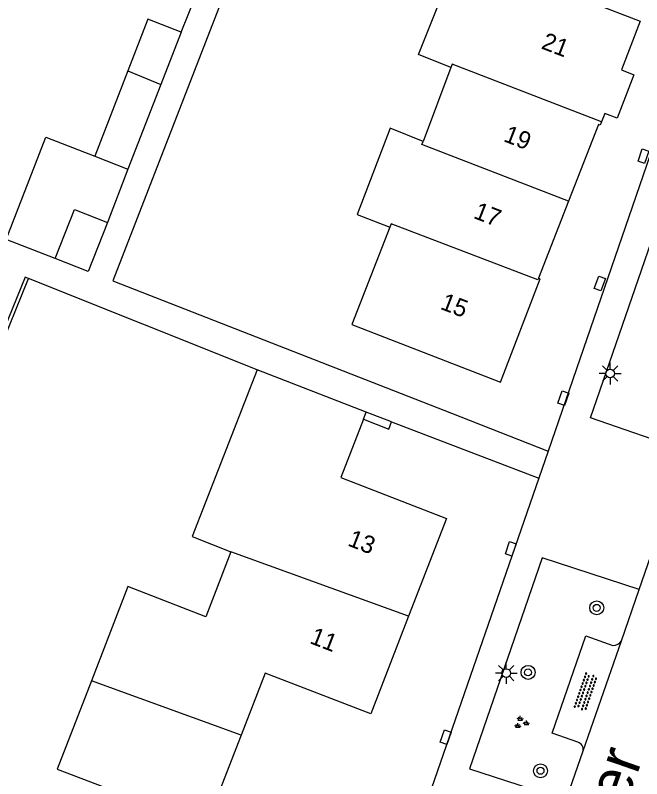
# Model space of a CAD drawing. Extents: x 136000 to 141014, y 402000 to 403500.
# Drawn here: x 138978.21 to 139014.08, y 402713.56 to 402757.28 of the extents above; entities that cross this region are included whole.
import ezdxf

# ---------------------------------------------------------------- set-up
doc = ezdxf.new("R2010")
doc.units = 0
for name, color, linetype in [('gg-afsc-erfafscheiding', 7, 'Continuous'), ('gg-afsc-muur', 7, 'Continuous'), ('gg-anno-huisnummerreeks BGT', 7, 'Continuous'), ('gg-anno-openbare ruimte label', 7, 'Continuous'), ('gg-bbg-bijgebouw', 7, 'Continuous'), ('gg-bbg-hoofdgebouw', 7, 'Continuous'), ('gg-bbg-luifel en loopbrug', 7, 'Continuous'), ('gg-bbg-tussenscheiding', 7, 'Continuous'), ('gg-knt-verharding', 7, 'Continuous'), ('gg-knt-verharding nz', 7, 'Continuous'), ('gt-symb-boom', 7, 'Continuous'), ('gt-symb-groenvak', 7, 'Continuous'), ('gt-symb-kolk center center', 7, 'Continuous'), ('gt-symb-lichtmast', 7, 'Continuous'), ('gt-symb-overige verharding', 7, 'Continuous')]:
    doc.layers.add(name, color=color, linetype=linetype)

# ---------------------------------------------------------------- blocks, each defined once
blk = doc.blocks.new('gt0-KOLKCC')
at = {"layer": 'gt-symb-kolk center center'}
blk.add_lwpolyline([(-0.375, 0.2), (0.375, 0.2), (0.375, -0.2), (-0.375, -0.2)], close=True, dxfattribs=at)
blk = doc.blocks.new('gt0-GRVAK')
at = {"layer": 'gt-symb-groenvak'}
for p, q in [((-0.11, 0.189), (-0.228, 0.24)), ((-0.182, 0.153), (0.088, 0.153)), ((-0.091, 0.211), (-0.156, 0.322)), ((-0.047, 0.214), (-0.047, 0.393)), ((-0.004, 0.211), (0.061, 0.322)), ((0.015, 0.189), (0.133, 0.24)), ((0.262, -0.052), (0.197, 0.059)), ((0.305, -0.049), (0.305, 0.13)), ((0.349, -0.052), (0.414, 0.059)), ((-0.245, -0.228), (-0.363, -0.177)), ((-0.318, -0.264), (-0.047, -0.264)), ((-0.226, -0.206), (-0.291, -0.095)), ((-0.183, -0.203), (-0.183, -0.024)), ((-0.139, -0.206), (-0.074, -0.095)), ((-0.12, -0.228), (-0.002, -0.177)), ((0.243, -0.074), (0.125, -0.023)), ((0.17, -0.11), (0.441, -0.11)), ((0.368, -0.074), (0.486, -0.023))]:
    blk.add_line(p, q, dxfattribs=at)
blk = doc.blocks.new('gt0-BOOM')
at = {"layer": 'gt-symb-boom'}
for radius in [0.4, 0.2]:
    blk.add_circle((0, 0), radius, dxfattribs=at)
blk = doc.blocks.new('gt0-OVH')
at = {"layer": 'gt-symb-overige verharding'}
for points in [[(-0.972, 0.298), (-0.967, 0.308), (-0.965, 0.319), (-0.966, 0.33), (-0.971, 0.34), (-0.978, 0.348), (-0.988, 0.353), (-0.999, 0.355), (-1.01, 0.354), (-1.02, 0.349), (-1.028, 0.342), (-1.033, 0.332), (-1.035, 0.321), (-1.034, 0.31), (-1.029, 0.3), (-1.022, 0.292), (-1.012, 0.287), (-1.001, 0.285), (-0.99, 0.286), (-0.98, 0.291)], [(-0.872, 0.106), (-0.867, 0.116), (-0.865, 0.126), (-0.866, 0.137), (-0.871, 0.147), (-0.878, 0.156), (-0.888, 0.161), (-0.899, 0.163), (-0.91, 0.162), (-0.92, 0.157), (-0.928, 0.15), (-0.933, 0.14), (-0.935, 0.129), (-0.934, 0.118), (-0.929, 0.108), (-0.922, 0.1), (-0.912, 0.095), (-0.901, 0.092), (-0.89, 0.094), (-0.88, 0.098)], [(-0.772, 0.298), (-0.767, 0.308), (-0.765, 0.319), (-0.766, 0.33), (-0.771, 0.34), (-0.778, 0.348), (-0.788, 0.353), (-0.799, 0.355), (-0.81, 0.354), (-0.82, 0.349), (-0.828, 0.342), (-0.833, 0.332), (-0.835, 0.321), (-0.834, 0.31), (-0.829, 0.3), (-0.822, 0.292), (-0.812, 0.287), (-0.801, 0.285), (-0.79, 0.286), (-0.78, 0.291)], [(-0.672, 0.106), (-0.667, 0.116), (-0.665, 0.126), (-0.666, 0.137), (-0.671, 0.147), (-0.678, 0.156), (-0.688, 0.161), (-0.699, 0.163), (-0.71, 0.162), (-0.72, 0.157), (-0.728, 0.15), (-0.733, 0.14), (-0.735, 0.129), (-0.734, 0.118), (-0.729, 0.108), (-0.722, 0.1), (-0.712, 0.095), (-0.701, 0.092), (-0.69, 0.094), (-0.68, 0.098)], [(-0.572, 0.298), (-0.567, 0.308), (-0.565, 0.319), (-0.566, 0.33), (-0.571, 0.34), (-0.578, 0.348), (-0.588, 0.353), (-0.599, 0.355), (-0.61, 0.354), (-0.62, 0.349), (-0.628, 0.342), (-0.633, 0.332), (-0.635, 0.321), (-0.634, 0.31), (-0.629, 0.3), (-0.622, 0.292), (-0.612, 0.287), (-0.601, 0.285), (-0.59, 0.286), (-0.58, 0.291)], [(-0.472, 0.106), (-0.467, 0.116), (-0.465, 0.126), (-0.466, 0.137), (-0.471, 0.147), (-0.478, 0.156), (-0.488, 0.161), (-0.499, 0.163), (-0.51, 0.162), (-0.52, 0.157), (-0.528, 0.15), (-0.533, 0.14), (-0.535, 0.129), (-0.534, 0.118), (-0.529, 0.108), (-0.522, 0.1), (-0.512, 0.095), (-0.501, 0.092), (-0.49, 0.094), (-0.48, 0.098)], [(-0.372, 0.298), (-0.367, 0.308), (-0.365, 0.319), (-0.366, 0.33), (-0.371, 0.34), (-0.378, 0.348), (-0.388, 0.353), (-0.399, 0.355), (-0.41, 0.354), (-0.42, 0.349), (-0.428, 0.342), (-0.433, 0.332), (-0.435, 0.321), (-0.434, 0.31), (-0.429, 0.3), (-0.422, 0.292), (-0.412, 0.287), (-0.401, 0.285), (-0.39, 0.286), (-0.38, 0.291)], [(-0.272, 0.106), (-0.267, 0.116), (-0.265, 0.126), (-0.266, 0.137), (-0.271, 0.147), (-0.278, 0.156), (-0.288, 0.161), (-0.299, 0.163), (-0.31, 0.162), (-0.32, 0.157), (-0.328, 0.15), (-0.333, 0.14), (-0.335, 0.129), (-0.334, 0.118), (-0.329, 0.108), (-0.322, 0.1), (-0.312, 0.095), (-0.301, 0.092), (-0.29, 0.094), (-0.28, 0.098)], [(-0.172, 0.298), (-0.167, 0.308), (-0.165, 0.319), (-0.166, 0.33), (-0.171, 0.34), (-0.178, 0.348), (-0.188, 0.353), (-0.199, 0.355), (-0.21, 0.354), (-0.22, 0.349), (-0.228, 0.342), (-0.233, 0.332), (-0.235, 0.321), (-0.234, 0.31), (-0.229, 0.3), (-0.222, 0.292), (-0.212, 0.287), (-0.201, 0.285), (-0.19, 0.286), (-0.18, 0.291)], [(-0.072, 0.106), (-0.067, 0.116), (-0.065, 0.126), (-0.066, 0.137), (-0.071, 0.147), (-0.078, 0.156), (-0.088, 0.161), (-0.099, 0.163), (-0.11, 0.162), (-0.12, 0.157), (-0.128, 0.15), (-0.133, 0.14), (-0.135, 0.129), (-0.134, 0.118), (-0.129, 0.108), (-0.122, 0.1), (-0.112, 0.095), (-0.101, 0.092), (-0.09, 0.094), (-0.08, 0.098)], [(0.028, 0.298), (0.033, 0.308), (0.035, 0.319), (0.034, 0.33), (0.029, 0.34), (0.022, 0.348), (0.012, 0.353), (0.001, 0.355), (-0.01, 0.354), (-0.02, 0.349), (-0.028, 0.342), (-0.033, 0.332), (-0.035, 0.321), (-0.034, 0.31), (-0.029, 0.3), (-0.022, 0.292), (-0.012, 0.287), (-0.001, 0.285), (0.01, 0.286), (0.02, 0.291)], [(0.128, 0.106), (0.133, 0.116), (0.135, 0.126), (0.134, 0.137), (0.129, 0.147), (0.122, 0.156), (0.112, 0.161), (0.101, 0.163), (0.09, 0.162), (0.08, 0.157), (0.072, 0.15), (0.067, 0.14), (0.065, 0.129), (0.066, 0.118), (0.071, 0.108), (0.078, 0.1), (0.088, 0.095), (0.099, 0.092), (0.11, 0.094), (0.12, 0.098)], [(0.228, 0.298), (0.233, 0.308), (0.235, 0.319), (0.234, 0.33), (0.229, 0.34), (0.222, 0.348), (0.212, 0.353), (0.201, 0.355), (0.19, 0.354), (0.18, 0.349), (0.172, 0.342), (0.167, 0.332), (0.165, 0.321), (0.166, 0.31), (0.171, 0.3), (0.178, 0.292), (0.188, 0.287), (0.199, 0.285), (0.21, 0.286), (0.22, 0.291)], [(0.328, 0.106), (0.333, 0.116), (0.335, 0.126), (0.334, 0.137), (0.329, 0.147), (0.322, 0.156), (0.312, 0.161), (0.301, 0.163), (0.29, 0.162), (0.28, 0.157), (0.272, 0.15), (0.267, 0.14), (0.265, 0.129), (0.266, 0.118), (0.271, 0.108), (0.278, 0.1), (0.288, 0.095), (0.299, 0.092), (0.31, 0.094), (0.32, 0.098)], [(0.428, 0.298), (0.433, 0.308), (0.435, 0.319), (0.434, 0.33), (0.429, 0.34), (0.422, 0.348), (0.412, 0.353), (0.401, 0.355), (0.39, 0.354), (0.38, 0.349), (0.372, 0.342), (0.367, 0.332), (0.365, 0.321), (0.366, 0.31), (0.371, 0.3), (0.378, 0.292), (0.388, 0.287), (0.399, 0.285), (0.41, 0.286), (0.42, 0.291)], [(0.528, 0.106), (0.533, 0.116), (0.535, 0.126), (0.534, 0.137), (0.529, 0.147), (0.522, 0.156), (0.512, 0.161), (0.501, 0.163), (0.49, 0.162), (0.48, 0.157), (0.472, 0.15), (0.467, 0.14), (0.465, 0.129), (0.466, 0.118), (0.471, 0.108), (0.478, 0.1), (0.488, 0.095), (0.499, 0.092), (0.51, 0.094), (0.52, 0.098)], [(0.628, 0.298), (0.633, 0.308), (0.635, 0.319), (0.634, 0.33), (0.629, 0.34), (0.622, 0.348), (0.612, 0.353), (0.601, 0.355), (0.59, 0.354), (0.58, 0.349), (0.572, 0.342), (0.567, 0.332), (0.565, 0.321), (0.566, 0.31), (0.571, 0.3), (0.578, 0.292), (0.588, 0.287), (0.599, 0.285), (0.61, 0.286), (0.62, 0.291)], [(0.728, 0.106), (0.733, 0.116), (0.735, 0.126), (0.734, 0.137), (0.729, 0.147), (0.722, 0.156), (0.712, 0.161), (0.701, 0.163), (0.69, 0.162), (0.68, 0.157), (0.672, 0.15), (0.667, 0.14), (0.665, 0.129), (0.666, 0.118), (0.671, 0.108), (0.678, 0.1), (0.688, 0.095), (0.699, 0.092), (0.71, 0.094), (0.72, 0.098)], [(0.828, 0.298), (0.833, 0.308), (0.835, 0.319), (0.834, 0.33), (0.829, 0.34), (0.822, 0.348), (0.812, 0.353), (0.801, 0.355), (0.79, 0.354), (0.78, 0.349), (0.772, 0.342), (0.767, 0.332), (0.765, 0.321), (0.766, 0.31), (0.771, 0.3), (0.778, 0.292), (0.788, 0.287), (0.799, 0.285), (0.81, 0.286), (0.82, 0.291)], [(0.928, 0.106), (0.933, 0.116), (0.935, 0.126), (0.934, 0.137), (0.929, 0.147), (0.922, 0.156), (0.912, 0.161), (0.901, 0.163), (0.89, 0.162), (0.88, 0.157), (0.872, 0.15), (0.867, 0.14), (0.865, 0.129), (0.866, 0.118), (0.871, 0.108), (0.878, 0.1), (0.888, 0.095), (0.899, 0.092), (0.91, 0.094), (0.92, 0.098)], [(1.028, 0.298), (1.033, 0.308), (1.035, 0.319), (1.034, 0.33), (1.029, 0.34), (1.022, 0.348), (1.012, 0.353), (1.001, 0.355), (0.99, 0.354), (0.98, 0.349), (0.972, 0.342), (0.967, 0.332), (0.965, 0.321), (0.966, 0.31), (0.971, 0.3), (0.978, 0.292), (0.988, 0.287), (0.999, 0.285), (1.01, 0.286), (1.02, 0.291)], [(-0.972, -0.142), (-0.967, -0.132), (-0.965, -0.121), (-0.966, -0.11), (-0.971, -0.1), (-0.978, -0.092), (-0.988, -0.087), (-0.999, -0.085), (-1.01, -0.086), (-1.02, -0.091), (-1.028, -0.098), (-1.033, -0.108), (-1.035, -0.119), (-1.034, -0.13), (-1.029, -0.14), (-1.022, -0.148), (-1.012, -0.153), (-1.001, -0.155), (-0.99, -0.154), (-0.98, -0.149)], [(-0.872, -0.334), (-0.867, -0.324), (-0.865, -0.314), (-0.866, -0.303), (-0.871, -0.293), (-0.878, -0.284), (-0.888, -0.279), (-0.899, -0.277), (-0.91, -0.278), (-0.92, -0.283), (-0.928, -0.29), (-0.933, -0.3), (-0.935, -0.311), (-0.934, -0.322), (-0.929, -0.332), (-0.922, -0.34), (-0.912, -0.345), (-0.901, -0.348), (-0.89, -0.346), (-0.88, -0.342)], [(-0.772, -0.142), (-0.767, -0.132), (-0.765, -0.121), (-0.766, -0.11), (-0.771, -0.1), (-0.778, -0.092), (-0.788, -0.087), (-0.799, -0.085), (-0.81, -0.086), (-0.82, -0.091), (-0.828, -0.098), (-0.833, -0.108), (-0.835, -0.119), (-0.834, -0.13), (-0.829, -0.14), (-0.822, -0.148), (-0.812, -0.153), (-0.801, -0.155), (-0.79, -0.154), (-0.78, -0.149)], [(-0.672, -0.334), (-0.667, -0.324), (-0.665, -0.314), (-0.666, -0.303), (-0.671, -0.293), (-0.678, -0.284), (-0.688, -0.279), (-0.699, -0.277), (-0.71, -0.278), (-0.72, -0.283), (-0.728, -0.29), (-0.733, -0.3), (-0.735, -0.311), (-0.734, -0.322), (-0.729, -0.332), (-0.722, -0.34), (-0.712, -0.345), (-0.701, -0.348), (-0.69, -0.346), (-0.68, -0.342)], [(-0.572, -0.142), (-0.567, -0.132), (-0.565, -0.121), (-0.566, -0.11), (-0.571, -0.1), (-0.578, -0.092), (-0.588, -0.087), (-0.599, -0.085), (-0.61, -0.086), (-0.62, -0.091), (-0.628, -0.098), (-0.633, -0.108), (-0.635, -0.119), (-0.634, -0.13), (-0.629, -0.14), (-0.622, -0.148), (-0.612, -0.153), (-0.601, -0.155), (-0.59, -0.154), (-0.58, -0.149)], [(-0.472, -0.334), (-0.467, -0.324), (-0.465, -0.314), (-0.466, -0.303), (-0.471, -0.293), (-0.478, -0.284), (-0.488, -0.279), (-0.499, -0.277), (-0.51, -0.278), (-0.52, -0.283), (-0.528, -0.29), (-0.533, -0.3), (-0.535, -0.311), (-0.534, -0.322), (-0.529, -0.332), (-0.522, -0.34), (-0.512, -0.345), (-0.501, -0.348), (-0.49, -0.346), (-0.48, -0.342)], [(-0.372, -0.142), (-0.367, -0.132), (-0.365, -0.121), (-0.366, -0.11), (-0.371, -0.1), (-0.378, -0.092), (-0.388, -0.087), (-0.399, -0.085), (-0.41, -0.086), (-0.42, -0.091), (-0.428, -0.098), (-0.433, -0.108), (-0.435, -0.119), (-0.434, -0.13), (-0.429, -0.14), (-0.422, -0.148), (-0.412, -0.153), (-0.401, -0.155), (-0.39, -0.154), (-0.38, -0.149)], [(-0.272, -0.334), (-0.267, -0.324), (-0.265, -0.314), (-0.266, -0.303), (-0.271, -0.293), (-0.278, -0.284), (-0.288, -0.279), (-0.299, -0.277), (-0.31, -0.278), (-0.32, -0.283), (-0.328, -0.29), (-0.333, -0.3), (-0.335, -0.311), (-0.334, -0.322), (-0.329, -0.332), (-0.322, -0.34), (-0.312, -0.345), (-0.301, -0.348), (-0.29, -0.346), (-0.28, -0.342)], [(-0.172, -0.142), (-0.167, -0.132), (-0.165, -0.121), (-0.166, -0.11), (-0.171, -0.1), (-0.178, -0.092), (-0.188, -0.087), (-0.199, -0.085), (-0.21, -0.086), (-0.22, -0.091), (-0.228, -0.098), (-0.233, -0.108), (-0.235, -0.119), (-0.234, -0.13), (-0.229, -0.14), (-0.222, -0.148), (-0.212, -0.153), (-0.201, -0.155), (-0.19, -0.154), (-0.18, -0.149)], [(-0.072, -0.334), (-0.067, -0.324), (-0.065, -0.314), (-0.066, -0.303), (-0.071, -0.293), (-0.078, -0.284), (-0.088, -0.279), (-0.099, -0.277), (-0.11, -0.278), (-0.12, -0.283), (-0.128, -0.29), (-0.133, -0.3), (-0.135, -0.311), (-0.134, -0.322), (-0.129, -0.332), (-0.122, -0.34), (-0.112, -0.345), (-0.101, -0.348), (-0.09, -0.346), (-0.08, -0.342)], [(0.028, -0.142), (0.033, -0.132), (0.035, -0.121), (0.034, -0.11), (0.029, -0.1), (0.022, -0.092), (0.012, -0.087), (0.001, -0.085), (-0.01, -0.086), (-0.02, -0.091), (-0.028, -0.098), (-0.033, -0.108), (-0.035, -0.119), (-0.034, -0.13), (-0.029, -0.14), (-0.022, -0.148), (-0.012, -0.153), (-0.001, -0.155), (0.01, -0.154), (0.02, -0.149)], [(0.128, -0.334), (0.133, -0.324), (0.135, -0.314), (0.134, -0.303), (0.129, -0.293), (0.122, -0.284), (0.112, -0.279), (0.101, -0.277), (0.09, -0.278), (0.08, -0.283), (0.072, -0.29), (0.067, -0.3), (0.065, -0.311), (0.066, -0.322), (0.071, -0.332), (0.078, -0.34), (0.088, -0.345), (0.099, -0.348), (0.11, -0.346), (0.12, -0.342)], [(0.228, -0.142), (0.233, -0.132), (0.235, -0.121), (0.234, -0.11), (0.229, -0.1), (0.222, -0.092), (0.212, -0.087), (0.201, -0.085), (0.19, -0.086), (0.18, -0.091), (0.172, -0.098), (0.167, -0.108), (0.165, -0.119), (0.166, -0.13), (0.171, -0.14), (0.178, -0.148), (0.188, -0.153), (0.199, -0.155), (0.21, -0.154), (0.22, -0.149)], [(0.328, -0.334), (0.333, -0.324), (0.335, -0.314), (0.334, -0.303), (0.329, -0.293), (0.322, -0.284), (0.312, -0.279), (0.301, -0.277), (0.29, -0.278), (0.28, -0.283), (0.272, -0.29), (0.267, -0.3), (0.265, -0.311), (0.266, -0.322), (0.271, -0.332), (0.278, -0.34), (0.288, -0.345), (0.299, -0.348), (0.31, -0.346), (0.32, -0.342)], [(0.428, -0.142), (0.433, -0.132), (0.435, -0.121), (0.434, -0.11), (0.429, -0.1), (0.422, -0.092), (0.412, -0.087), (0.401, -0.085), (0.39, -0.086), (0.38, -0.091), (0.372, -0.098), (0.367, -0.108), (0.365, -0.119), (0.366, -0.13), (0.371, -0.14), (0.378, -0.148), (0.388, -0.153), (0.399, -0.155), (0.41, -0.154), (0.42, -0.149)], [(0.528, -0.334), (0.533, -0.324), (0.535, -0.314), (0.534, -0.303), (0.529, -0.293), (0.522, -0.284), (0.512, -0.279), (0.501, -0.277), (0.49, -0.278), (0.48, -0.283), (0.472, -0.29), (0.467, -0.3), (0.465, -0.311), (0.466, -0.322), (0.471, -0.332), (0.478, -0.34), (0.488, -0.345), (0.499, -0.348), (0.51, -0.346), (0.52, -0.342)], [(0.628, -0.142), (0.633, -0.132), (0.635, -0.121), (0.634, -0.11), (0.629, -0.1), (0.622, -0.092), (0.612, -0.087), (0.601, -0.085), (0.59, -0.086), (0.58, -0.091), (0.572, -0.098), (0.567, -0.108), (0.565, -0.119), (0.566, -0.13), (0.571, -0.14), (0.578, -0.148), (0.588, -0.153), (0.599, -0.155), (0.61, -0.154), (0.62, -0.149)], [(0.728, -0.334), (0.733, -0.324), (0.735, -0.314), (0.734, -0.303), (0.729, -0.293), (0.722, -0.284), (0.712, -0.279), (0.701, -0.277), (0.69, -0.278), (0.68, -0.283), (0.672, -0.29), (0.667, -0.3), (0.665, -0.311), (0.666, -0.322), (0.671, -0.332), (0.678, -0.34), (0.688, -0.345), (0.699, -0.348), (0.71, -0.346), (0.72, -0.342)], [(0.828, -0.142), (0.833, -0.132), (0.835, -0.121), (0.834, -0.11), (0.829, -0.1), (0.822, -0.092), (0.812, -0.087), (0.801, -0.085), (0.79, -0.086), (0.78, -0.091), (0.772, -0.098), (0.767, -0.108), (0.765, -0.119), (0.766, -0.13), (0.771, -0.14), (0.778, -0.148), (0.788, -0.153), (0.799, -0.155), (0.81, -0.154), (0.82, -0.149)], [(0.928, -0.334), (0.933, -0.324), (0.935, -0.314), (0.934, -0.303), (0.929, -0.293), (0.922, -0.284), (0.912, -0.279), (0.901, -0.277), (0.89, -0.278), (0.88, -0.283), (0.872, -0.29), (0.867, -0.3), (0.865, -0.311), (0.866, -0.322), (0.871, -0.332), (0.878, -0.34), (0.888, -0.345), (0.899, -0.348), (0.91, -0.346), (0.92, -0.342)], [(1.028, -0.142), (1.033, -0.132), (1.035, -0.121), (1.034, -0.11), (1.029, -0.1), (1.022, -0.092), (1.012, -0.087), (1.001, -0.085), (0.99, -0.086), (0.98, -0.091), (0.972, -0.098), (0.967, -0.108), (0.965, -0.119), (0.966, -0.13), (0.971, -0.14), (0.978, -0.148), (0.988, -0.153), (0.999, -0.155), (1.01, -0.154), (1.02, -0.149)]]:
    blk.add_lwpolyline(points, close=True, dxfattribs=at)
blk = doc.blocks.new('gt0-LMAST')
at = {"layer": 'gt-symb-lichtmast'}
for p, q in [((-0.182, 0.173), (-0.447, 0.438)), ((-0.005, 0.246), (-0.005, 0.621)), ((0.172, 0.173), (0.437, 0.438)), ((-0.255, -0.004), (-0.63, -0.004)), ((-0.182, -0.181), (-0.447, -0.446)), ((-0.005, -0.254), (-0.005, -0.629)), ((0.437, -0.446), (0.172, -0.181)), ((0.245, -0.004), (0.62, -0.004))]:
    blk.add_line(p, q, dxfattribs=at)
blk.add_circle((-0.005, -0.004), 0.25, dxfattribs=at)

msp = doc.modelspace()

# ---------------------------------------------------------------- linework, layer by layer
at = {"layer": 'gg-afsc-erfafscheiding'}
for p, q in [((138987.704, 402756.315), (138989.14, 402759.887)), ((138967.745, 402714.581), (138978.97, 402742.211)), ((138992.058, 402736.983), (138978.97, 402742.211))]:
    msp.add_line(p, q, dxfattribs=at)
msp.add_lwpolyline([(138989.14, 402759.887), (138989.142, 402759.892), (138990.496, 402759.354), (138983.799, 402742.075), (139003.184, 402734.495)], dxfattribs=at)
at = {"layer": 'gg-afsc-muur'}
msp.add_line((138999.757, 402733.993), (138998.303, 402734.558), dxfattribs=at)
msp.add_lwpolyline([(138998.146, 402734.153), (138999.6, 402733.588), (138999.757, 402733.993)], dxfattribs=at)
at = {"layer": 'gg-bbg-bijgebouw'}
for p, q in [((138987.704, 402756.315), (138986.544, 402753.325)), ((138984.664, 402754.091), (138982.769, 402749.207)), ((138986.544, 402753.325), (138984.661, 402748.472)), ((138982.769, 402749.207), (138984.661, 402748.472))]:
    msp.add_line(p, q, dxfattribs=at)
for points in [[(138987.704, 402756.315), (138985.812, 402757.049), (138984.664, 402754.091)], [(138980.498, 402743.356), (138981.603, 402746.164), (138983.493, 402745.408)], [(138983.493, 402745.408), (138982.388, 402742.6), (138980.498, 402743.356)]]:
    msp.add_lwpolyline(points, dxfattribs=at)
at = {"layer": 'gg-bbg-hoofdgebouw'}
for p, q in [((139003.159, 402754.29), (139001.565, 402750.055)), ((139009.892, 402746.629), (139008.174, 402742.23)), ((138998.303, 402734.558), (138992.058, 402736.983)), ((138998.146, 402734.153), (138998.303, 402734.558))]:
    msp.add_line(p, q, dxfattribs=at)
for points in [[(139003.159, 402754.29), (139001.301, 402755.03), (139003.653, 402760.94), (139013.99, 402756.943), (139012.917, 402754.151), (139013.63, 402753.864), (139012.686, 402751.384), (139011.966, 402751.658), (139011.777, 402751.178)], [(139001.565, 402750.055), (138999.687, 402750.815), (138997.795, 402745.871), (138999.663, 402745.156)], [(139011.777, 402751.178), (139011.704, 402750.992), (139011.611, 402751.028), (139009.892, 402746.629)], [(138999.663, 402745.156), (138997.489, 402739.567), (139006.002, 402736.281), (139008.267, 402742.194), (139008.174, 402742.23)], [(138992.058, 402736.983), (138988.342, 402727.438), (138990.565, 402726.562)], [(138998.146, 402734.153), (138996.85, 402730.816), (139002.909, 402728.463), (139000.738, 402722.874)], [(138990.565, 402726.562), (138989.13, 402722.832), (138984.666, 402724.566), (138982.575, 402719.171)], [(139000.738, 402722.874), (138998.567, 402717.284), (138992.513, 402719.612), (138991.141, 402716.065)], [(138982.575, 402719.171), (138980.618, 402714.119), (138985.075, 402712.406), (138983.625, 402708.672)], [(138991.141, 402716.065), (138989.769, 402712.518), (138995.816, 402710.151), (138993.648, 402704.55)]]:
    msp.add_lwpolyline(points, dxfattribs=at)
at = {"layer": 'gg-bbg-luifel en loopbrug'}
for p, q in [((138977.701, 402744.442), (138979.973, 402750.293)), ((138979.973, 402750.293), (138982.769, 402749.207)), ((138984.661, 402748.472), (138983.493, 402745.408)), ((138980.498, 402743.356), (138977.701, 402744.442))]:
    msp.add_line(p, q, dxfattribs=at)
at = {"layer": 'gg-bbg-tussenscheiding'}
for p, q in [((138984.664, 402754.091), (138986.544, 402753.325)), ((139000.738, 402722.874), (138990.565, 402726.562)), ((138991.141, 402716.065), (138982.575, 402719.171))]:
    msp.add_line(p, q, dxfattribs=at)
for points in [[(139011.777, 402751.178), (139003.232, 402754.476), (139003.159, 402754.29)], [(139009.892, 402746.629), (139001.497, 402749.875), (139001.565, 402750.055)], [(139008.174, 402742.23), (139008.133, 402742.126), (138999.736, 402745.342), (138999.663, 402745.156)]]:
    msp.add_lwpolyline(points, dxfattribs=at)
at = {"layer": 'gg-knt-verharding'}
for p, q in [((139003.184, 402734.495), (139008.717, 402732.323)), ((138999.757, 402733.993), (139008.195, 402730.777)), ((139008.717, 402732.323), (139008.195, 402730.777)), ((139008.195, 402730.777), (138995.176, 402693.169)), ((139013.936, 402724.394), (139008.38, 402726.204)), ((139012.924, 402721.469), (139013.936, 402724.394)), ((139010.726, 402715.159), (139012.924, 402721.469)), ((139009.753, 402712.337), (139010.726, 402715.159))]:
    msp.add_line(p, q, dxfattribs=at)
for points in [[(139030.152, 402794.52), (139024.999, 402779.63), (139008.717, 402732.323)], [(139016.66, 402732.329), (139011.156, 402734.238), (139018.451, 402755.398), (139023.99, 402753.466)], [(138978.97, 402742.211), (138978.782, 402742.28), (138967.535, 402714.666), (138967.745, 402714.581)], [(139008.38, 402726.204), (139004.223, 402714.126), (139009.753, 402712.337)], [(139010.416, 402715.651), (139008.964, 402716.178), (139010.877, 402721.74), (139012.423, 402721.202)]]:
    msp.add_lwpolyline(points, dxfattribs=at)
for centre, radius, start, end in [((139012.462, 402721.733), 0.532, 265.8154, 330.294), ((139010.329, 402715.253), 0.408, 346.7218, 77.7067)]:
    msp.add_arc(centre, radius, start, end, dxfattribs=at)
at = {"layer": 'gg-knt-verharding nz'}
msp.add_line((139013.936, 402724.394), (139016.66, 402732.329), dxfattribs=at)

# ---------------------------------------------------------------- block references
at = {"layer": 'gt-symb-boom'}
for p in [(139011.506, 402723.348), (139007.575, 402719.654), (139008.287, 402714.019)]:
    msp.add_blockref('gt0-BOOM', p, dxfattribs=at)
at = {"layer": 'gt-symb-groenvak'}
msp.add_blockref('gt0-GRVAK', (139007.175, 402716.771), dxfattribs=at)
at = {"layer": 'gt-symb-kolk center center'}
for p, rotation in [((139014.181, 402749.209), -108.91722943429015), ((139011.683, 402741.92), 69.89072037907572), ((139009.592, 402735.352), -109.85141926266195), ((139006.586, 402726.726), -109.05506956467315), ((139002.863, 402715.947), -109.22606520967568)]:
    msp.add_blockref('gt0-KOLKCC', p, dxfattribs=dict(at, rotation=rotation))
at = {"layer": 'gt-symb-lichtmast'}
for p in [(139012.278, 402736.77), (139006.331, 402719.619)]:
    msp.add_blockref('gt0-LMAST', p, dxfattribs=at)
at = {"layer": 'gt-symb-overige verharding', "rotation": 71.03974891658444}
msp.add_blockref('gt0-OVH', (139010.875, 402718.536), dxfattribs=at)

# ---------------------------------------------------------------- texts
at = {"layer": 'gg-anno-huisnummerreeks BGT'}
for s, rotation, p in [('21', 339, (139008.278, 402755.394)), ('19', 338.7, (139006.114, 402750.085)), ('17', 338.7, (139004.395, 402745.685)), ('15', 339, (139002.495, 402740.479)), ('13', 338.8, (138997.19, 402726.932)), ('11', 338.8, (138995.019, 402721.342))]:
    msp.add_text(s, height=1, rotation=rotation, dxfattribs=at).set_placement(p)
at = {"layer": 'gg-anno-openbare ruimte label'}
msp.add_text('Blokakker', height=2.5, rotation=70.8, dxfattribs=at).set_placement((139009.352, 402700.949))

doc.saveas('drawing.dxf')
